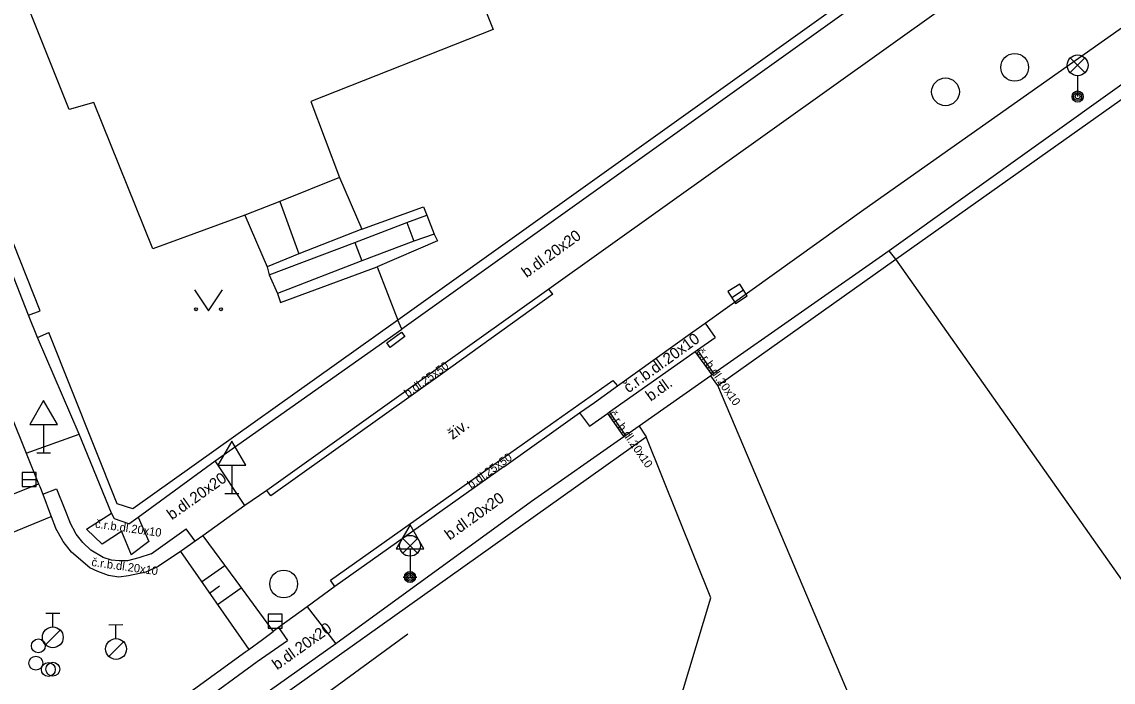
# Model space of a CAD drawing. Extents: x -600391 to -599491, y -1160176 to -1159402.
# Drawn here: x -599795.12 to -599755.8, y -1160138.37 to -1160114.59 of the extents above; entities that cross this region are included whole.
import ezdxf

# ---------------------------------------------------------------- set-up
doc = ezdxf.new("R2010")
doc.units = 0
for name, color, linetype in [('Level 10', 7, 'Continuous'), ('Level 11', 7, 'Continuous'), ('Level 15', 7, 'Continuous'), ('Level 24', 7, 'Continuous'), ('Level 27', 7, 'Continuous'), ('Level 28', 7, 'Continuous'), ('Level 33', 7, 'Continuous'), ('Level 34', 7, 'Continuous'), ('Level 36', 7, 'Continuous'), ('Level 40', 7, 'Continuous'), ('Level 5', 7, 'Continuous'), ('Level 7', 7, 'Continuous'), ('Level 8', 7, 'Continuous')]:
    doc.layers.add(name, color=color, linetype=linetype)

msp = doc.modelspace()

# ---------------------------------------------------------------- linework, layer by layer
at = {"layer": 'Level 10'}
for points in [[(-599721.28, -1160085.04), (-599722.25, -1160085.71), (-599733.09, -1160093.45), (-599740.24, -1160098.57), (-599746.49, -1160103.04), (-599747.04, -1160103.43), (-599754.4, -1160108.7), (-599757.46, -1160110.88), (-599757.82, -1160111.14), (-599776.13, -1160124.21), (-599780.19, -1160127.11)], [(-599777.75, -1160130.61), (-599775.02, -1160128.67), (-599774.49, -1160128.29), (-599773.66, -1160127.69), (-599770.94, -1160125.75), (-599770.5, -1160125.44), (-599764.78, -1160121.35), (-599738.24, -1160102.64), (-599734.47, -1160099.98)], [(-599798.53, -1160121.29), (-599795.03, -1160129.94), (-599794.96, -1160130.12), (-599794.51, -1160131.22), (-599794.47, -1160131.32), (-599794.36, -1160131.6), (-599794.08, -1160132.34), (-599794.06, -1160132.4), (-599793.9, -1160132.81)], [(-599780.19, -1160127.11), (-599786.29, -1160131.47), (-599787.08, -1160132.01), (-599788.6, -1160133.1), (-599788.87, -1160133.29), (-599789.33, -1160133.61), (-599789.4, -1160133.66), (-599790.2, -1160134.2)], [(-599777.75, -1160130.61), (-599783.84, -1160134.92), (-599784.84, -1160135.65), (-599785.87, -1160136.4), (-599786.06, -1160136.54)], [(-599793.33, -1160133.69), (-599793.63, -1160133.3), (-599793.9, -1160132.81)], [(-599791.27, -1160134.54), (-599791.62, -1160134.58), (-599791.99, -1160134.53), (-599792.38, -1160134.38), (-599792.67, -1160134.25), (-599793.33, -1160133.69)], [(-599790.2, -1160134.2), (-599790.65, -1160134.41), (-599791.27, -1160134.54)], [(-599787.04, -1160137.26), (-599786.94, -1160137.19), (-599786.45, -1160136.83), (-599786.06, -1160136.54)], [(-599789.19, -1160138.82), (-599787.04, -1160137.26)]]:
    msp.add_lwpolyline(points, dxfattribs=at)
at = {"layer": 'Level 11'}
for points in [[(-599783.67, -1160120.2), (-599782.87, -1160122.06)], [(-599785.82, -1160121.06), (-599785.13, -1160122.94)], [(-599782.87, -1160122.06), (-599780.64, -1160121.25)], [(-599780.64, -1160121.25), (-599780.53, -1160121.55)], [(-599787.08, -1160121.55), (-599786.28, -1160123.41)], [(-599783.12, -1160122.54), (-599781.25, -1160121.82)], [(-599781.25, -1160121.82), (-599780.53, -1160121.55)], [(-599781.25, -1160121.82), (-599780.99, -1160122.49)], [(-599780.53, -1160121.55), (-599780.26, -1160122.24)], [(-599782.87, -1160122.06), (-599785.13, -1160122.94)], [(-599780.26, -1160122.24), (-599780.99, -1160122.49)], [(-599780.26, -1160122.24), (-599780.14, -1160122.48)], [(-599786.2, -1160123.7), (-599783.12, -1160122.54)], [(-599783.12, -1160122.54), (-599782.87, -1160123.2)], [(-599780.99, -1160122.49), (-599782.87, -1160123.2)], [(-599780.14, -1160122.48), (-599782.31, -1160123.41)], [(-599785.13, -1160122.94), (-599786.28, -1160123.41)], [(-599763.63, -1160123.13), (-599763.87, -1160122.84)], [(-599786.28, -1160123.41), (-599786.2, -1160123.7)], [(-599782.87, -1160123.2), (-599785.91, -1160124.37)], [(-599785.91, -1160124.37), (-599785.8, -1160124.69), (-599782.31, -1160123.41)], [(-599782.31, -1160123.41), (-599781.57, -1160125.33)], [(-599749.3, -1160143.44), (-599763.63, -1160123.13)], [(-599786.2, -1160123.7), (-599785.91, -1160124.37)], [(-599775.98, -1160124.4), (-599776.13, -1160124.21)], [(-599775.98, -1160124.4), (-599780.05, -1160127.31), (-599786.15, -1160131.66)], [(-599770.5, -1160125.44), (-599770.14, -1160125.95)], [(-599774.67, -1160129.15), (-599774.02, -1160128.69), (-599773.94, -1160128.63), (-599770.86, -1160126.46), (-599770.78, -1160126.4), (-599770.14, -1160125.95)], [(-599770.25, -1160127.3), (-599770.86, -1160126.46)], [(-599770.18, -1160127.25), (-599770.78, -1160126.4)], [(-599784, -1160134.69), (-599777.91, -1160130.38), (-599773.83, -1160127.5)], [(-599773.83, -1160127.5), (-599773.66, -1160127.69)], [(-599765, -1160139.58), (-599770.04, -1160127.68)], [(-599775.02, -1160128.67), (-599774.67, -1160129.15)], [(-599774.02, -1160128.69), (-599773.43, -1160129.53)], [(-599773.35, -1160129.48), (-599773.94, -1160128.63)], [(-599794.96, -1160130.12), (-599793.05, -1160129.43)], [(-599772.14, -1160141.46), (-599770.29, -1160135.33), (-599772.62, -1160129.53)], [(-599787.08, -1160132.01), (-599788.15, -1160130.4)], [(-599797.76, -1160132.52), (-599794.51, -1160131.22)], [(-599794.36, -1160131.6), (-599793.86, -1160131.41)], [(-599793.86, -1160131.41), (-599793.57, -1160132.15), (-599793.39, -1160132.61)], [(-599786.15, -1160131.66), (-599786.29, -1160131.47)], [(-599797.28, -1160133.72), (-599794.06, -1160132.4)], [(-599791.53, -1160132.94), (-599792.22, -1160133.4), (-599792.79, -1160132.86), (-599791.88, -1160132.28)], [(-599790.92, -1160132.42), (-599790.54, -1160133.3), (-599791.18, -1160133.78)], [(-599790.46, -1160133.74), (-599790.9, -1160133.89), (-599791.31, -1160134), (-599791.61, -1160134), (-599791.89, -1160133.97), (-599792.19, -1160133.88), (-599792.63, -1160133.61), (-599792.92, -1160133.34), (-599793.16, -1160133.04), (-599793.39, -1160132.61)], [(-599790.46, -1160133.74), (-599789.19, -1160132.84)], [(-599788.87, -1160133.29), (-599789.19, -1160132.84)], [(-599791.53, -1160132.94), (-599791.18, -1160133.78)], [(-599788.6, -1160133.1), (-599787.41, -1160134.7), (-599786.06, -1160136.54)], [(-599789.4, -1160133.66), (-599786.94, -1160137.19)], [(-599783.84, -1160134.92), (-599784, -1160134.69)], [(-599784.84, -1160135.65), (-599783.8, -1160136.98)], [(-599785.87, -1160136.4), (-599785.55, -1160136.87)], [(-599786.64, -1160137.62), (-599785.55, -1160136.87)], [(-599788.84, -1160139.23), (-599786.64, -1160137.62)]]:
    msp.add_lwpolyline(points, dxfattribs=at)
at = {"layer": 'Level 15'}
for points in [[(-599788.64, -1160134.75), (-599787.8, -1160134.16)], [(-599788.36, -1160135.16), (-599787.99, -1160134.9)], [(-599788.07, -1160135.57), (-599787.21, -1160134.97)]]:
    msp.add_lwpolyline(points, dxfattribs=at)
at = {"layer": 'Level 24'}
for points in [[(-599781.96, -1160126.15), (-599781.44, -1160125.76)], [(-599781.44, -1160125.76), (-599781.32, -1160125.92)], [(-599781.84, -1160126.31), (-599781.96, -1160126.15)], [(-599781.32, -1160125.92), (-599781.84, -1160126.31)]]:
    msp.add_lwpolyline(points, dxfattribs=at)
at = {"layer": 'Level 27'}
for p, q in [((-599769.54, -1160124.516), (-599769.12, -1160124.244)), ((-599795.1, -1160131.07), (-599794.6, -1160131.07)), ((-599786.24, -1160136.17), (-599785.74, -1160136.17))]:
    msp.add_line(p, q, dxfattribs=at)
for points in [[(-599769.405, -1160124.726), (-599768.984, -1160124.455), (-599769.255, -1160124.034), (-599769.676, -1160124.305)], [(-599795.1, -1160131.32), (-599794.6, -1160131.32), (-599794.6, -1160130.82), (-599795.1, -1160130.82)], [(-599786.24, -1160136.42), (-599785.74, -1160136.42), (-599785.74, -1160135.92), (-599786.24, -1160135.92)]]:
    msp.add_lwpolyline(points, close=True, dxfattribs=at)
for centre in [(-599759.35, -1160116.23), (-599761.84, -1160117.11), (-599785.68, -1160134.83)]:
    msp.add_circle(centre, 0.5, dxfattribs=at)
at = {"layer": 'Level 28'}
for p, q in [((-599794.25, -1160135.875), (-599793.75, -1160135.875)), ((-599794, -1160136.375), (-599794, -1160135.875)), ((-599791.979, -1160136.298), (-599791.48, -1160136.292)), ((-599791.724, -1160136.795), (-599791.729, -1160136.295)), ((-599794.258, -1160137.022), (-599793.728, -1160136.492)), ((-599791.975, -1160137.445), (-599791.451, -1160136.909))]:
    msp.add_line(p, q, dxfattribs=at)
for centre, radius in [((-599794, -1160136.75), 0.375), ((-599794.52, -1160137.06), 0.25), ((-599791.72, -1160137.17), 0.375), ((-599794.61, -1160137.68), 0.25), ((-599794.16, -1160137.91), 0.25), ((-599794, -1160137.9), 0.25)]:
    msp.add_circle(centre, radius, dxfattribs=at)
at = {"layer": 'Level 33'}
for p, q in [((-599757.345, -1160116.42), (-599756.815, -1160115.89)), ((-599757.345, -1160115.89), (-599756.815, -1160116.42)), ((-599757.08, -1160116.53), (-599757.08, -1160117.28)), ((-599781.395, -1160133.72), (-599780.865, -1160133.19)), ((-599781.395, -1160133.19), (-599780.865, -1160133.72)), ((-599781.13, -1160133.83), (-599781.13, -1160134.58))]:
    msp.add_line(p, q, dxfattribs=at)
for centre, radius in [((-599757.08, -1160116.155), 0.375), ((-599757.08, -1160117.28), 0.2), ((-599757.08, -1160117.28), 0.145), ((-599757.08, -1160117.28), 0.0876), ((-599781.13, -1160133.455), 0.375), ((-599781.13, -1160134.58), 0.2), ((-599781.13, -1160134.58), 0.145), ((-599781.13, -1160134.58), 0.0876)]:
    msp.add_circle(centre, radius, dxfattribs=at)
at = {"layer": 'Level 34'}
for p, q in [((-599794.33, -1160129.092), (-599794.33, -1160130.11)), ((-599794.58, -1160130.11), (-599794.08, -1160130.11)), ((-599787.55, -1160130.552), (-599787.55, -1160131.57)), ((-599787.8, -1160131.57), (-599787.3, -1160131.57)), ((-599781.13, -1160133.562), (-599781.13, -1160134.58)), ((-599781.38, -1160134.58), (-599780.88, -1160134.58))]:
    msp.add_line(p, q, dxfattribs=at)
for points in [[(-599794.83, -1160129.092), (-599793.83, -1160129.092), (-599794.33, -1160128.226)], [(-599788.05, -1160130.552), (-599787.05, -1160130.552), (-599787.55, -1160129.686)], [(-599781.63, -1160133.562), (-599780.63, -1160133.562), (-599781.13, -1160132.696)]]:
    msp.add_lwpolyline(points, close=True, dxfattribs=at)
at = {"layer": 'Level 36'}
msp.add_lwpolyline([(-599788.89, -1160124.24), (-599788.39, -1160124.99), (-599787.89, -1160124.24)], dxfattribs=at)
for centre in [(-599788.84, -1160124.94), (-599787.941, -1160124.94)]:
    msp.add_circle(centre, 0.05, dxfattribs=at)
at = {"layer": 'Level 5'}
for points in [[(-599781.7, -1160105.94), (-599778.14, -1160114.87)], [(-599793.41, -1160117.75), (-599794.85, -1160114.15)], [(-599778.14, -1160114.87), (-599784.7, -1160117.46)], [(-599792.52, -1160117.5), (-599793.41, -1160117.75)], [(-599790.39, -1160122.76), (-599792.52, -1160117.5)], [(-599784.7, -1160117.46), (-599783.67, -1160120.2)], [(-599783.67, -1160120.2), (-599785.82, -1160121.06)], [(-599785.82, -1160121.06), (-599787.08, -1160121.55)], [(-599787.08, -1160121.55), (-599790.39, -1160122.76)]]:
    msp.add_lwpolyline(points, dxfattribs=at)
at = {"layer": 'Level 7'}
for points in [[(-599733.5, -1160101.12), (-599763.87, -1160122.84)], [(-599758.88, -1160109.13), (-599781.57, -1160125.33)], [(-599758.68, -1160109.41), (-599781.43, -1160125.65)], [(-599763.63, -1160123.13), (-599752.96, -1160115.59)], [(-599794.87, -1160125.15), (-599796.54, -1160120.91)], [(-599794.46, -1160124.99), (-599796.14, -1160120.78)], [(-599763.87, -1160122.84), (-599770.18, -1160127.25), (-599770.25, -1160127.3), (-599770.29, -1160127.33)], [(-599770.04, -1160127.68), (-599763.63, -1160123.13)], [(-599794.87, -1160125.15), (-599794.46, -1160124.99)], [(-599781.57, -1160125.33), (-599791.12, -1160132.12)], [(-599781.43, -1160125.65), (-599781.57, -1160125.33)], [(-599794.55, -1160125.95), (-599794.14, -1160125.77)], [(-599791.68, -1160131.95), (-599794.14, -1160125.77)], [(-599790.92, -1160132.42), (-599788.15, -1160130.4), (-599781.43, -1160125.65)], [(-599791.26, -1160132.67), (-599791.78, -1160132.49), (-599791.88, -1160132.28), (-599793.05, -1160129.43), (-599794.55, -1160125.95)], [(-599770.04, -1160127.68), (-599770.29, -1160127.33)], [(-599772.88, -1160129.15), (-599773.35, -1160129.48), (-599773.43, -1160129.53), (-599776.76, -1160131.86)], [(-599772.88, -1160129.15), (-599772.62, -1160129.53)], [(-599784.78, -1160148.77), (-599788.01, -1160140.75), (-599787.74, -1160140.27), (-599772.62, -1160129.53)], [(-599791.12, -1160132.12), (-599791.68, -1160131.95)], [(-599776.76, -1160131.86), (-599783.8, -1160136.98), (-599787.93, -1160139.91), (-599788.24, -1160140.15)], [(-599791.26, -1160132.67), (-599790.92, -1160132.42)], [(-599781.21, -1160136.64), (-599787.73, -1160141.4)]]:
    msp.add_lwpolyline(points, dxfattribs=at)
at = {"layer": 'Level 8'}
for points in [[(-599794.55, -1160125.95), (-599794.87, -1160125.15)], [(-599770.29, -1160127.33), (-599772.88, -1160129.15)]]:
    msp.add_lwpolyline(points, dxfattribs=at)

# ---------------------------------------------------------------- texts
at = {"layer": 'Level 40'}
for s, height, rotation, p in [('b.dl.20x20', 0.4, 35.8854, (-599776.93, -1160123.82)), ('č.r.b.dl.20x10', 0.4, 35.8854, (-599773.26, -1160127.97)), ('č.r.b.dl.20x10', 0.3, 305, (-599770.83, -1160126.47)), ('b.dl.25x50', 0.3, 35.4855, (-599781.21, -1160128.12)), ('b.dl.', 0.4, 35.8854, (-599772.46, -1160128.27)), ('č.r.b.dl.20x10', 0.3, 305, (-599773.99, -1160128.71)), ('živ.', 0.4, 36.087, (-599779.6, -1160129.65)), ('b.dl.25x50', 0.3, 35.4855, (-599778.93, -1160131.41)), ('b.dl.20x20', 0.4, 35.43, (-599789.71, -1160132.54)), ('b.dl.20x20', 0.4, 35.8854, (-599779.7, -1160133.27)), ('č.r.b.dl.20x10', 0.3, 352, (-599792.49, -1160132.8)), ('č.r.b.dl.20x10', 0.3, 352, (-599792.62, -1160134.18)), ('b.dl.20x20', 0.4, 35.3884, (-599785.92, -1160137.94))]:
    msp.add_text(s, height=height, rotation=rotation, dxfattribs=at).set_placement(p)

doc.saveas('drawing.dxf')
